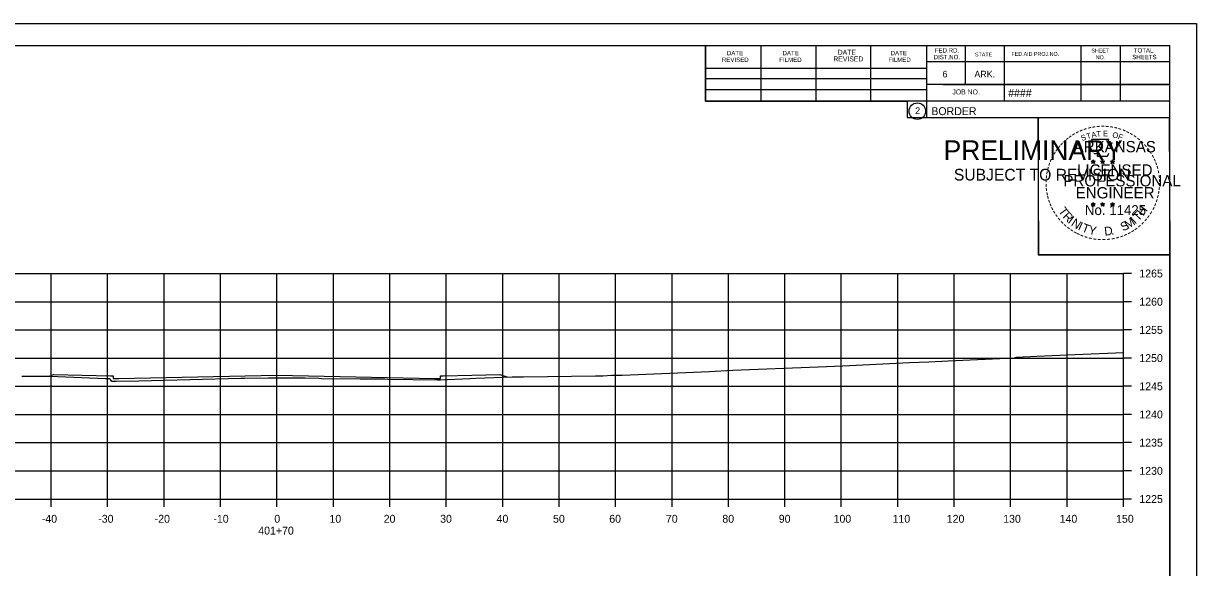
# Model space of a CAD drawing. Extents: x -70 to 701944, y -4 to 666871.
# Drawn here: x 669171.2 to 669379, y 660405.7 to 660502.2 of the extents above; entities that cross this region are included whole.
import ezdxf

# ---------------------------------------------------------------- set-up
doc = ezdxf.new("R2010")
doc.units = 0
for name, color, linetype in [('R_Axis', 7, 'Continuous'), ('R_Axis Annot', 7, 'Continuous'), ('R_Border', 7, 'Continuous'), ('R_Border PE', 7, 'Continuous'), ('R_Border Prem', 7, 'Continuous'), ('R_Exist Surface', 7, 'Continuous'), ('R_Fin Surface', 7, 'Continuous'), ('R_Grid', 7, 'Continuous'), ('R_No Plot', 7, 'Continuous')]:
    doc.layers.add(name, color=color, linetype=linetype)

msp = doc.modelspace()

# ---------------------------------------------------------------- linework, layer by layer
at = {"layer": 'R_Axis'}
for p, q in [((669366.07, 660417.84), (669366.07, 660457.84)), ((669367.47, 660457.84), (669366.07, 660457.84)), ((669367.47, 660452.84), (669366.07, 660452.84)), ((669367.47, 660447.84), (669366.07, 660447.84)), ((669367.47, 660442.84), (669366.07, 660442.84)), ((669367.47, 660437.84), (669366.07, 660437.84)), ((669367.47, 660432.84), (669366.07, 660432.84)), ((669367.47, 660427.84), (669366.07, 660427.84)), ((669367.47, 660422.84), (669366.07, 660422.84)), ((669066.07, 660417.84), (669366.07, 660417.84)), ((669176.07, 660416.44), (669176.07, 660417.84)), ((669186.07, 660416.44), (669186.07, 660417.84)), ((669196.07, 660416.44), (669196.07, 660417.84)), ((669206.07, 660416.44), (669206.07, 660417.84)), ((669216.07, 660416.44), (669216.07, 660417.84)), ((669226.07, 660416.44), (669226.07, 660417.84)), ((669236.07, 660416.44), (669236.07, 660417.84)), ((669246.07, 660416.44), (669246.07, 660417.84)), ((669256.07, 660416.44), (669256.07, 660417.84)), ((669266.07, 660416.44), (669266.07, 660417.84)), ((669276.07, 660416.44), (669276.07, 660417.84)), ((669286.07, 660416.44), (669286.07, 660417.84)), ((669296.07, 660416.44), (669296.07, 660417.84)), ((669306.07, 660416.44), (669306.07, 660417.84)), ((669316.07, 660416.44), (669316.07, 660417.84)), ((669326.07, 660416.44), (669326.07, 660417.84)), ((669336.07, 660416.44), (669336.07, 660417.84)), ((669346.07, 660416.44), (669346.07, 660417.84)), ((669356.07, 660416.44), (669356.07, 660417.84)), ((669366.07, 660416.44), (669366.07, 660417.84)), ((669367.47, 660417.84), (669366.07, 660417.84))]:
    msp.add_line(p, q, dxfattribs=at)
at = {"layer": 'R_Border'}
for p, q in [((669058.07, 660498.3), (669374.25, 660498.3)), ((669210.59, 660498.04), (669210.59, 660498.04)), ((669210.59, 660498.04), (669210.59, 660498.04)), ((669291.99, 660488.42), (669291.99, 660498.3)), ((669301.85, 660488.42), (669301.85, 660498.1)), ((669311.61, 660488.42), (669311.61, 660498.1)), ((669321.29, 660488.42), (669321.29, 660498.1)), ((669331.15, 660498.3), (669331.15, 660485.5)), ((669337.99, 660498.3), (669337.99, 660491.36)), ((669344.93, 660498.3), (669344.93, 660488.42)), ((669358.51, 660498.3), (669358.51, 660488.42)), ((669365.45, 660498.3), (669365.45, 660488.42)), ((669374.25, 660292.84), (669374.25, 660498.3)), ((669291.99, 660494.28), (669331.15, 660494.28)), ((669374.25, 660495.36), (669331.15, 660495.36)), ((669374.25, 660495.38), (669374.25, 660495.38)), ((669291.99, 660492.42), (669331.15, 660492.42)), ((669291.99, 660488.42), (669291.99, 660490.48)), ((669291.99, 660490.48), (669331.15, 660490.48)), ((669374.25, 660491.36), (669331.15, 660491.36)), ((669334.11, 660491.36), (669374.25, 660491.36)), ((669374.25, 660488.42), (669291.99, 660488.42)), ((669331.15, 660485.5), (669374.25, 660485.5))]:
    msp.add_line(p, q, dxfattribs=at)
msp.add_circle((669329.54, 660486.63), 1.47, dxfattribs=at)
at = {"layer": 'R_Border PE'}
for p, q in [((669360.34, 660477.75), (669360.69, 660477.64)), ((669360.34, 660477.75), (669360.59, 660477.71)), ((669360.34, 660477.75), (669360.57, 660477.63)), ((669360.47, 660477.34), (669360.69, 660477.64)), ((669360.47, 660477.34), (669360.6, 660477.59)), ((669360.47, 660477.34), (669360.68, 660477.56)), ((669360.69, 660478), (669360.65, 660477.75)), ((669360.9, 660477.34), (669360.68, 660477.56)), ((669360.69, 660477.64), (669360.69, 660478)), ((669360.69, 660478), (669360.74, 660477.75)), ((669361.03, 660477.75), (669360.69, 660477.64)), ((669360.9, 660477.34), (669360.69, 660477.64)), ((669361.03, 660477.75), (669360.75, 660477.7)), ((669360.9, 660477.34), (669360.76, 660477.63)), ((669361.03, 660477.75), (669360.83, 660477.65)), ((669362.01, 660477.75), (669362.36, 660477.64)), ((669362.01, 660477.75), (669362.26, 660477.71)), ((669362.01, 660477.75), (669362.24, 660477.63)), ((669362.14, 660477.34), (669362.36, 660477.64)), ((669362.14, 660477.34), (669362.27, 660477.59)), ((669362.14, 660477.34), (669362.35, 660477.56)), ((669362.36, 660478), (669362.32, 660477.75)), ((669362.57, 660477.34), (669362.35, 660477.56)), ((669362.36, 660477.64), (669362.36, 660478)), ((669362.36, 660478), (669362.41, 660477.75)), ((669362.7, 660477.75), (669362.36, 660477.64)), ((669362.57, 660477.34), (669362.36, 660477.64)), ((669362.7, 660477.75), (669362.42, 660477.7)), ((669362.57, 660477.34), (669362.43, 660477.63)), ((669362.7, 660477.75), (669362.5, 660477.65)), ((669363.77, 660477.74), (669364.12, 660477.63)), ((669363.77, 660477.74), (669364.02, 660477.69)), ((669363.77, 660477.74), (669364.01, 660477.62)), ((669363.9, 660477.33), (669364.12, 660477.63)), ((669363.9, 660477.33), (669364.03, 660477.57)), ((669363.9, 660477.33), (669364.12, 660477.55)), ((669364.12, 660477.99), (669364.08, 660477.74)), ((669364.12, 660477.63), (669364.12, 660477.99)), ((669364.12, 660477.99), (669364.17, 660477.74)), ((669364.47, 660477.74), (669364.12, 660477.63)), ((669364.33, 660477.33), (669364.12, 660477.63)), ((669364.33, 660477.33), (669364.12, 660477.54)), ((669364.47, 660477.74), (669364.18, 660477.69)), ((669364.33, 660477.33), (669364.2, 660477.62)), ((669364.47, 660477.74), (669364.26, 660477.64)), ((669360.33, 660470.18), (669360.68, 660470.07)), ((669360.33, 660470.18), (669360.59, 660470.13)), ((669360.33, 660470.18), (669360.57, 660470.06)), ((669360.47, 660469.77), (669360.68, 660470.07)), ((669360.47, 660469.77), (669360.59, 660470.01)), ((669360.47, 660469.77), (669360.68, 660469.99)), ((669360.68, 660470.43), (669360.64, 660470.18)), ((669360.68, 660470.07), (669360.68, 660470.43)), ((669360.68, 660470.43), (669360.73, 660470.18)), ((669361.03, 660470.18), (669360.68, 660470.07)), ((669360.9, 660469.77), (669360.68, 660470.07)), ((669360.9, 660469.77), (669360.68, 660469.98)), ((669361.03, 660470.18), (669360.74, 660470.13)), ((669360.9, 660469.77), (669360.76, 660470.06)), ((669361.03, 660470.18), (669360.83, 660470.08)), ((669362, 660470.18), (669362.35, 660470.07)), ((669362, 660470.18), (669362.26, 660470.13)), ((669362, 660470.18), (669362.24, 660470.06)), ((669362.14, 660469.77), (669362.35, 660470.07)), ((669362.14, 660469.77), (669362.26, 660470.01)), ((669362.14, 660469.77), (669362.35, 660469.99)), ((669362.35, 660470.43), (669362.31, 660470.18)), ((669362.35, 660470.07), (669362.35, 660470.43)), ((669362.35, 660470.43), (669362.4, 660470.18)), ((669362.7, 660470.18), (669362.35, 660470.07)), ((669362.56, 660469.77), (669362.35, 660470.07)), ((669362.56, 660469.77), (669362.35, 660469.98)), ((669362.7, 660470.18), (669362.41, 660470.13)), ((669362.56, 660469.77), (669362.43, 660470.06)), ((669362.7, 660470.18), (669362.49, 660470.08)), ((669363.77, 660470.17), (669364.12, 660470.06)), ((669363.77, 660470.17), (669364.02, 660470.12)), ((669363.77, 660470.17), (669364.01, 660470.05)), ((669363.9, 660469.76), (669364.12, 660470.06)), ((669363.9, 660469.76), (669364.03, 660470)), ((669363.9, 660469.76), (669364.12, 660469.98)), ((669364.12, 660470.42), (669364.08, 660470.17)), ((669364.12, 660470.06), (669364.12, 660470.42)), ((669364.12, 660470.42), (669364.17, 660470.17)), ((669364.47, 660470.17), (669364.12, 660470.06)), ((669364.33, 660469.76), (669364.12, 660470.06)), ((669364.33, 660469.76), (669364.12, 660469.97)), ((669364.47, 660470.17), (669364.18, 660470.12)), ((669364.33, 660469.76), (669364.19, 660470.05)), ((669364.47, 660470.17), (669364.26, 660470.07))]:
    msp.add_line(p, q, dxfattribs=at)
for points in [[(669360.38, 660481.63), (669360.65, 660480.8)], [(669363.89, 660480.71), (669364.03, 660480.99), (669363.35, 660480.97), (669363.49, 660481.63), (669360.38, 660481.63)], [(669360.69, 660478), (669360.9, 660477.34), (669360.34, 660477.75), (669361.03, 660477.75), (669360.47, 660477.34), (669360.69, 660478)], [(669360.87, 660479.21), (669360.87, 660479.12), (669361.43, 660479.1), (669361.38, 660478.63), (669363.25, 660478.63), (669363.45, 660479.16)], [(669362.36, 660478), (669362.57, 660477.34), (669362.01, 660477.75), (669362.7, 660477.75), (669362.14, 660477.34), (669362.36, 660478)], [(669364.12, 660477.99), (669364.33, 660477.33), (669363.77, 660477.74), (669364.47, 660477.74), (669363.9, 660477.33), (669364.12, 660477.99)], [(669360.68, 660470.43), (669360.9, 660469.77), (669360.33, 660470.18), (669361.03, 660470.18), (669360.47, 660469.77), (669360.68, 660470.43)], [(669362.35, 660470.43), (669362.56, 660469.77), (669362, 660470.18), (669362.7, 660470.18), (669362.14, 660469.77), (669362.35, 660470.43)], [(669364.12, 660470.42), (669364.33, 660469.76), (669363.77, 660470.17), (669364.47, 660470.17), (669363.9, 660469.76), (669364.12, 660470.42)]]:
    msp.add_lwpolyline(points, dxfattribs=at)
for centre, radius in [((669360.69, 660477.64), 0.172), ((669360.69, 660477.64), 0.145), ((669360.69, 660477.64), 0.116), ((669360.69, 660477.64), 0.0991), ((669360.69, 660477.64), 0.0747), ((669360.69, 660477.64), 0.0495), ((669360.69, 660477.64), 0.0296), ((669362.36, 660477.64), 0.172), ((669362.36, 660477.64), 0.145), ((669362.36, 660477.64), 0.116), ((669362.36, 660477.64), 0.0991), ((669362.36, 660477.64), 0.0747), ((669362.36, 660477.64), 0.0495), ((669362.36, 660477.64), 0.0296), ((669364.12, 660477.63), 0.172), ((669364.12, 660477.63), 0.145), ((669364.12, 660477.63), 0.116), ((669364.12, 660477.63), 0.0991), ((669364.12, 660477.63), 0.0747), ((669364.12, 660477.63), 0.0495), ((669364.12, 660477.63), 0.0296), ((669360.68, 660470.07), 0.172), ((669360.68, 660470.07), 0.145), ((669360.68, 660470.07), 0.116), ((669360.68, 660470.07), 0.0991), ((669360.68, 660470.07), 0.0747), ((669360.68, 660470.07), 0.0495), ((669360.68, 660470.07), 0.0296), ((669362.35, 660470.07), 0.172), ((669362.35, 660470.07), 0.145), ((669362.35, 660470.07), 0.116), ((669362.35, 660470.07), 0.0991), ((669362.35, 660470.07), 0.0747), ((669362.35, 660470.07), 0.0495), ((669362.35, 660470.07), 0.0296), ((669364.12, 660470.06), 0.172), ((669364.12, 660470.06), 0.145), ((669364.12, 660470.06), 0.116), ((669364.12, 660470.06), 0.0991), ((669364.12, 660470.06), 0.0747), ((669364.12, 660470.06), 0.0495), ((669364.12, 660470.06), 0.0296)]:
    msp.add_circle(centre, radius, dxfattribs=at)
at = {"layer": 'R_Exist Surface'}
msp.add_lwpolyline([(669170.9, 660439.64), (669175.81, 660439.65), (669185.72, 660439.23), (669186.07, 660439.22), (669186.33, 660439.21), (669186.34, 660439.21), (669186.75, 660438.73), (669186.76, 660438.72), (669187.5, 660438.73), (669187.5, 660438.73), (669187.58, 660438.73), (669187.59, 660438.73), (669191.63, 660438.83), (669209.68, 660439.27), (669210.33, 660439.28), (669214.56, 660439.36), (669214.58, 660439.36), (669215.16, 660439.36), (669215.43, 660439.36), (669220.94, 660439.31), (669221.07, 660439.31), (669223.51, 660439.25), (669223.96, 660439.24), (669230.83, 660439.16), (669231.34, 660439.15), (669235.19, 660439.14), (669235.71, 660439.13), (669244.52, 660438.97), (669244.81, 660438.96), (669244.97, 660438.96), (669250.23, 660439.22), (669251.33, 660439.26), (669257.73, 660439.5), (669258.57, 660439.51), (669259.08, 660439.52), (669259.74, 660439.54), (669272.52, 660439.7), (669273.82, 660439.71), (669275.41, 660439.83), (669275.93, 660439.83), (669276.49, 660439.82), (669277.25, 660439.84), (669292.7, 660440.49), (669296.81, 660440.67), (669311.98, 660441.31), (669316.35, 660441.49), (669328.15, 660442.03), (669331.57, 660442.18), (669335.02, 660442.34), (669346.75, 660442.87), (669347.12, 660443), (669350.69, 660443.16), (669357.48, 660443.45), (669366.07, 660443.85)], dxfattribs=at)
at = {"layer": 'R_Fin Surface'}
msp.add_lwpolyline([(669175.74, 660439.65), (669176.56, 660439.92), (669181.56, 660439.82), (669186.56, 660439.72), (669187.06, 660439.72), (669187.07, 660439.22), (669188.07, 660439.24), (669216.07, 660439.8), (669244.07, 660439.24), (669245.07, 660439.22), (669245.08, 660439.72), (669245.58, 660439.72), (669250.58, 660439.82), (669255.58, 660439.92), (669256.96, 660439.47)], dxfattribs=at)
at = {"layer": 'R_Grid'}
for p, q in [((669066.07, 660457.84), (669366.07, 660457.84)), ((669176.07, 660417.84), (669176.07, 660457.84)), ((669186.07, 660417.84), (669186.07, 660457.84)), ((669196.07, 660417.84), (669196.07, 660457.84)), ((669206.07, 660417.84), (669206.07, 660457.84)), ((669216.07, 660417.84), (669216.07, 660457.84)), ((669226.07, 660417.84), (669226.07, 660457.84)), ((669236.07, 660417.84), (669236.07, 660457.84)), ((669246.07, 660417.84), (669246.07, 660457.84)), ((669256.07, 660417.84), (669256.07, 660457.84)), ((669266.07, 660417.84), (669266.07, 660457.84)), ((669276.07, 660417.84), (669276.07, 660457.84)), ((669286.07, 660417.84), (669286.07, 660457.84)), ((669296.07, 660417.84), (669296.07, 660457.84)), ((669306.07, 660417.84), (669306.07, 660457.84)), ((669316.07, 660417.84), (669316.07, 660457.84)), ((669326.07, 660417.84), (669326.07, 660457.84)), ((669336.07, 660417.84), (669336.07, 660457.84)), ((669346.07, 660417.84), (669346.07, 660457.84)), ((669356.07, 660417.84), (669356.07, 660457.84)), ((669366.07, 660417.84), (669366.07, 660457.84)), ((669066.07, 660452.84), (669366.07, 660452.84)), ((669066.07, 660447.84), (669366.07, 660447.84)), ((669066.07, 660442.84), (669366.07, 660442.84)), ((669066.07, 660437.84), (669366.07, 660437.84)), ((669066.07, 660432.84), (669366.07, 660432.84)), ((669066.07, 660427.84), (669366.07, 660427.84)), ((669066.07, 660422.84), (669366.07, 660422.84)), ((669066.07, 660417.84), (669366.07, 660417.84))]:
    msp.add_line(p, q, dxfattribs=at)
at = {"layer": 'R_No Plot'}
for p, q in [((669045.67, 660502.19), (669379, 660502.19)), ((669350.29, 660463.04), (669350.29, 660463.04))]:
    msp.add_line(p, q, dxfattribs=at)
for points in [[(669045.66, 660502.19), (669379, 660502.19), (669379, 660288.85), (669045.66, 660288.85)], [(669291.99, 660498.3), (669291.99, 660488.42), (669327.72, 660488.42), (669327.72, 660485.5), (669350.92, 660485.5), (669350.92, 660461.16), (669374.25, 660461.16), (669374.25, 660292.84), (669058.07, 660292.84), (669058.07, 660498.3)], [(669350.92, 660485.5), (669374.13, 660485.5), (669374.25, 660461.16), (669351.04, 660461.16)]]:
    msp.add_lwpolyline(points, close=True, dxfattribs=at)

# ---------------------------------------------------------------- texts
at = {"layer": 'R_Axis Annot'}
for s, p in [('1265', (669368.87, 660457.14)), ('1260', (669368.87, 660452.14)), ('1255', (669368.87, 660447.14)), ('1250', (669368.87, 660442.14)), ('1245', (669368.87, 660437.14)), ('1240', (669368.87, 660432.14)), ('1235', (669368.87, 660427.14)), ('1230', (669368.87, 660422.14)), ('1225', (669368.87, 660417.14)), ('-40', (669174.41, 660413.64)), ('-30', (669184.41, 660413.64)), ('-20', (669194.41, 660413.64)), ('-10', (669204.81, 660413.64)), ('0', (669215.61, 660413.64)), ('10', (669225.38, 660413.64)), ('20', (669234.99, 660413.64)), ('30', (669244.99, 660413.64)), ('40', (669254.99, 660413.64)), ('50', (669264.99, 660413.64)), ('60', (669274.95, 660413.64)), ('70', (669284.99, 660413.64)), ('80', (669294.99, 660413.64)), ('90', (669304.99, 660413.64)), ('100', (669314.7, 660413.64)), ('110', (669325.15, 660413.64)), ('120', (669334.75, 660413.64)), ('130', (669344.75, 660413.64)), ('140', (669354.75, 660413.64)), ('150', (669364.75, 660413.64)), ('401+70', (669212.76, 660411.54))]:
    msp.add_text(s, height=1.4, dxfattribs=at).set_placement(p)
at = {"layer": 'R_Border'}
for s, height, p in [('DATE', 0.782, (669295.79, 660496.54)), ('DATE', 0.782, (669305.65, 660496.54)), ('REVISED', 0.879, (669314.65, 660495.46)), ('DATE', 0.879, (669315.43, 660496.64)), ('DATE', 0.782, (669324.81, 660496.54)), ('DIST.NO.', 0.782, (669332.43, 660495.84)), ('FED.RD.', 0.782, (669332.63, 660497.02)), ('STATE', 0.684, (669339.75, 660496.34)), ('FED.AID PROJ.NO.', 0.684, (669346.21, 660496.44)), ('SHEET', 0.684, (669360.37, 660497.02)), ('NO.', 0.684, (669361.15, 660495.84)), ('SHEETS', 0.782, (669367.61, 660495.84)), ('TOTAL', 0.782, (669367.89, 660497.02)), ('REVISED', 0.782, (669294.91, 660495.36)), ('FILMED', 0.782, (669305.07, 660495.36)), ('FILMED', 0.782, (669324.41, 660495.36)), ('6', 1.17, (669333.99, 660492.62)), ('ARK.', 1.172, (669339.65, 660492.62)), ('JOB NO.', 0.879, (669335.75, 660489.6)), ('####', 1.4, (669345.63, 660489.15)), ('2', 1.17, (669329.16, 660486.14)), ('BORDER', 1.4, (669332.02, 660485.93))]:
    msp.add_text(s, height=height, rotation=360, dxfattribs=at).set_placement(p)
at = {"layer": 'R_Border PE'}
for s, height, rotation, p in [('-', 1.6, 13.6301, (669359.88, 660483)), ('-', 1.6, 10.2193, (669360.55, 660483.16)), ('-', 1.6, 5.8968, (669361.28, 660483.27)), ('-', 1.6, 0.1862, (669362.06, 660483.34)), ('-', 1.6, 357.743, (669362.78, 660483.33)), ('-', 1.6, 352.1617, (669363.52, 660483.27)), ('-', 1.6, 347.2049, (669364.24, 660483.16)), ('-', 1.6, 38.9507, (669356.21, 660481.03)), ('-', 1.6, 36.2317, (669356.68, 660481.4)), ('-', 1.6, 34.0636, (669357.26, 660481.8)), ('-', 1.6, 28.7918, (669357.86, 660482.17)), ('-', 1.6, 24.3072, (669358.49, 660482.49)), ('S', 1, 21.594, (669358.73, 660481.31)), ('-', 1.6, 19.1761, (669359.13, 660482.76)), ('T', 1, 16.4036, (669359.65, 660481.64)), ('A', 1, 11.2132, (669360.47, 660481.89)), ('T', 1, 6.0228, (669361.32, 660482.05)), ('E', 1, 0.8323, (669362.43, 660482.16)), ('O', 1, 350.4515, (669364.03, 660481.95)), ('F', 1, 340.0707, (669364.99, 660481.73)), ('-', 1.6, 342.3362, (669364.88, 660483)), ('-', 1.6, 337.8551, (669365.61, 660482.78)), ('-', 1.6, 334.1211, (669366.24, 660482.51)), ('-', 1.6, 329.6409, (669366.82, 660482.23)), ('-', 1.6, 325.8627, (669367.46, 660481.86)), ('-', 1.6, 320.5297, (669368.07, 660481.44)), ('-', 1.6, 54.2325, (669354.51, 660479.08)), ('-', 1.6, 50.6142, (669354.92, 660479.65)), ('-', 1.6, 48.423, (669355.33, 660480.13)), ('-', 1.6, 42.9622, (669355.78, 660480.61)), ('ARKANSAS', 2, 360, (669357.23, 660479.34)), ('-', 1.6, 315.5786, (669368.67, 660480.95)), ('-', 1.6, 309.8797, (669369.24, 660480.4)), ('-', 1.6, 306.6522, (669369.77, 660479.8)), ('-', 1.6, 67.7743, (669353.61, 660477.33)), ('-', 1.6, 62.8713, (669353.87, 660477.94)), ('-', 1.6, 58.0706, (669354.19, 660478.55)), ('DWB', 0.01, 360, (669360.67, 660477.63)), ('DWB', 0.01, 360, (669362.34, 660477.63)), ('DWB', 0.01, 360, (669364.11, 660477.62)), ('-', 1.4, 303.6753, (669370.25, 660479.23)), ('-', 1.6, 299.6684, (669370.57, 660478.62)), ('-', 1.6, 294.6628, (669370.9, 660478.01)), ('-', 1.6, 290.5728, (669371.15, 660477.43)), ('-', 1.6, 81.2013, (669353.07, 660475.27)), ('-', 1.6, 75.461, (669353.2, 660475.98)), ('-', 1.6, 72.3945, (669353.4, 660476.7)), ('LICENSED', 2, 360, (669357.83, 660475.19)), ('-', 1.6, 285.1233, (669371.39, 660476.85)), ('-', 1.6, 280.5493, (669371.59, 660476.11)), ('-', 1.6, 94.1959, (669353, 660473.15)), ('-', 1.6, 89.0622, (669352.97, 660473.88)), ('-', 1.6, 85.1863, (669352.99, 660474.58)), ('PROFESSIONAL', 2, 360, (669355.41, 660473.29)), ('-', 1.6, 276.5962, (669371.75, 660475.34)), ('-', 1.6, 274.3301, (669371.81, 660474.62)), ('-', 1.6, 269.9407, (669371.84, 660473.99)), ('-', 1.6, 98.9479, (669353.07, 660472.49)), ('-', 1.6, 101.7149, (669353.21, 660471.75)), ('-', 1.6, 105.4578, (669353.37, 660471.16)), ('ENGINEER', 2, 360, (669357.59, 660471.16)), ('-', 1.6, 255.7626, (669371.64, 660471.99)), ('-', 1.6, 260.9953, (669371.75, 660472.67)), ('-', 1.6, 263.5172, (669371.82, 660473.32)), ('-', 1.6, 109.0874, (669353.58, 660470.53)), ('-', 1.6, 114.0643, (669353.84, 660469.93)), ('-', 1.6, 115.7289, (669354.14, 660469.31)), ('T', 1.54, 306.0406, (669354.44, 660468.9)), ('No. 11425', 1.757, 360, (669359.22, 660468.21)), ('DWB', 0.01, 360, (669360.67, 660470.06)), ('DWB', 0.01, 360, (669362.34, 660470.06)), ('DWB', 0.01, 360, (669364.11, 660470.05)), ('H', 1.54, 54.6088, (669369.56, 660467.94)), ('-', 1.6, 244.6197, (669370.98, 660469.97)), ('-', 1.6, 247.8887, (669371.24, 660470.6)), ('-', 1.6, 252.8681, (669371.46, 660471.27)), ('-', 1.6, 120.4471, (669354.5, 660468.73)), ('-', 1.6, 125.8934, (669354.9, 660468.17)), ('-', 1.6, 130.7181, (669355.37, 660467.61)), ('R', 1.54, 314.005, (669355.2, 660467.86)), ('I', 1.54, 321.9694, (669356.1, 660466.92)), ('N', 1.54, 326.5002, (669356.67, 660466.45)), ('M', 1.54, 32.6563, (669366.83, 660465.67)), ('I', 1.54, 42.1136, (669368.11, 660466.52)), ('T', 1.54, 46.6444, (669368.67, 660467)), ('-', 1.6, 231.2538, (669369.75, 660468)), ('-', 1.6, 233.8452, (669370.18, 660468.57)), ('-', 1.6, 239.0712, (669370.58, 660469.22)), ('-', 1.6, 134.2238, (669355.88, 660467.07)), ('-', 1.6, 138.9338, (669356.41, 660466.6)), ('-', 1.6, 144.6463, (669356.96, 660466.2)), ('-', 1.6, 148.0898, (669357.52, 660465.83)), ('-', 1.6, 151.5704, (669358.1, 660465.5)), ('I', 1.54, 335.3603, (669357.88, 660465.67)), ('T', 1.54, 339.8912, (669358.54, 660465.34)), ('Y', 1.54, 347.8556, (669359.76, 660464.89)), ('D', 1.54, 6.3969, (669362.74, 660464.54)), ('S', 1.54, 26.9312, (669365.99, 660465.27)), ('-', 1.6, 207.3568, (669367.11, 660465.72)), ('-', 1.6, 212.2491, (669367.67, 660466.07)), ('-', 1.6, 215.7363, (669368.2, 660466.45)), ('-', 1.6, 221.0851, (669368.75, 660466.93)), ('-', 1.6, 225.7653, (669369.27, 660467.44)), ('-', 1.6, 154.6002, (669358.63, 660465.26)), ('-', 1.6, 158.5612, (669359.25, 660465)), ('-', 1.6, 162.7983, (669359.94, 660464.79)), ('-', 1.6, 167.5555, (669360.65, 660464.62)), ('-', 1.6, 173.1155, (669361.42, 660464.51)), ('-', 1.6, 176.5183, (669362.17, 660464.46)), ('-', 1.6, 181.5918, (669362.92, 660464.48)), ('-', 1.6, 185.8167, (669363.72, 660464.56)), ('-', 1.6, 191.2858, (669364.46, 660464.69)), ('.', 1.54, 13.7642, (669363.93, 660464.66)), ('-', 1.6, 195.4743, (669365.19, 660464.89)), ('-', 1.6, 200.7184, (669365.87, 660465.13)), ('-', 1.6, 204.2516, (669366.49, 660465.4))]:
    msp.add_text(s, height=height, rotation=rotation, dxfattribs=at).set_placement(p)
at = {"layer": 'R_Border Prem'}
for s, height, p in [('PRELIMINARY', 3.5, (669334.2, 660477.96)), ('DWB', 0.01, (669334.95, 660479.81)), ('SUBJECT TO REVISION', 2.0751, (669336.01, 660474.33))]:
    msp.add_text(s, height=height, rotation=360, dxfattribs=at).set_placement(p)

doc.saveas('drawing.dxf')
